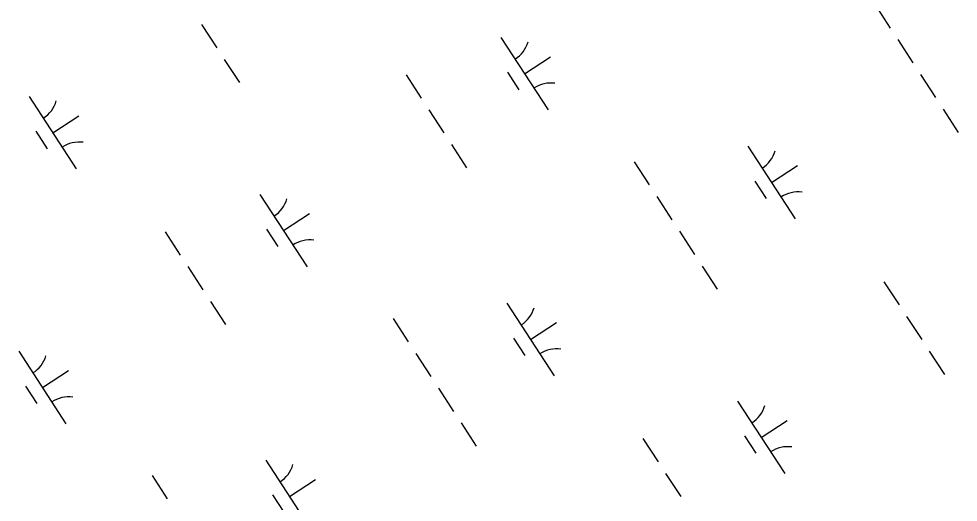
# Model space of a CAD drawing. Extents: x 3953924 to 3974542, y 193747 to 216192.
# Drawn here: x 3964981 to 3965525, y 211394 to 211674 of the extents above; entities that cross this region are included whole.
import ezdxf

# ---------------------------------------------------------------- set-up
doc = ezdxf.new("R2010")
doc.units = 0
doc.layers.add('V-WETL-SWMP', color=7, linetype='Continuous')

msp = doc.modelspace()

# ---------------------------------------------------------------- linework, layer by layer
at = {"layer": 'V-WETL-SWMP'}
for p, q in [((3965476.6, 211682.13), (3965485.33, 211668.72)), ((3965087.07, 211670.73), (3965095.8, 211657.32)), ((3965260.12, 211663.27), (3965287.4, 211621.37)), ((3965489.69, 211662.01), (3965498.42, 211648.6)), ((3965100.16, 211650.62), (3965108.89, 211637.21)), ((3965273.76, 211642.32), (3965288.85, 211652.14)), ((3965205.37, 211641.6), (3965214.1, 211628.19)), ((3965264.02, 211643.14), (3965270.57, 211633.08)), ((3965502.78, 211641.9), (3965511.51, 211628.49)), ((3964987.3, 211629.15), (3965014.58, 211587.24)), ((3965000.94, 211608.19), (3965016.02, 211618.01)), ((3965218.46, 211621.48), (3965227.19, 211608.07)), ((3965515.88, 211621.79), (3965524.61, 211608.38)), ((3964991.2, 211609.01), (3964997.74, 211598.96)), ((3965231.55, 211601.37), (3965240.28, 211587.96)), ((3965403.01, 211600.32), (3965430.29, 211558.41)), ((3965337.19, 211591.38), (3965345.92, 211577.97)), ((3965416.65, 211579.36), (3965431.74, 211589.18)), ((3965406.91, 211580.18), (3965413.46, 211570.13)), ((3965120.72, 211572.53), (3965148, 211530.63)), ((3965350.29, 211571.27), (3965359.02, 211557.86)), ((3965134.36, 211551.58), (3965149.44, 211561.4)), ((3965124.62, 211552.4), (3965131.17, 211542.34)), ((3965065.96, 211550.85), (3965074.69, 211537.44)), ((3965363.38, 211551.16), (3965372.11, 211537.75)), ((3965079.06, 211530.74), (3965087.79, 211517.33)), ((3965376.47, 211531.04), (3965385.2, 211517.63)), ((3965481.68, 211522.02), (3965490.41, 211508.61)), ((3965092.15, 211510.62), (3965100.88, 211497.21)), ((3965263.61, 211509.57), (3965290.89, 211467.67)), ((3965197.79, 211500.64), (3965206.52, 211487.23)), ((3965277.25, 211488.62), (3965292.33, 211498.44)), ((3965494.77, 211501.91), (3965503.5, 211488.5)), ((3965267.51, 211489.44), (3965274.06, 211479.38)), ((3964981.32, 211481.79), (3965008.59, 211439.88)), ((3965507.87, 211481.79), (3965516.59, 211468.38)), ((3965210.88, 211480.52), (3965219.61, 211467.12)), ((3964994.95, 211460.83), (3965010.04, 211470.65)), ((3964985.21, 211461.65), (3964991.76, 211451.6)), ((3965223.98, 211460.41), (3965232.7, 211447)), ((3965397.03, 211452.95), (3965424.31, 211411.05)), ((3965237.07, 211440.3), (3965245.8, 211426.89)), ((3965410.67, 211432), (3965425.76, 211441.82)), ((3965400.93, 211432.82), (3965407.48, 211422.76)), ((3965342.28, 211431.28), (3965351, 211417.87)), ((3965124.21, 211418.83), (3965151.48, 211376.92)), ((3965355.37, 211411.16), (3965364.1, 211397.75)), ((3965058.39, 211409.89), (3965067.11, 211396.48)), ((3965137.84, 211397.87), (3965152.93, 211407.69)), ((3965128.1, 211398.69), (3965134.65, 211388.64))]:
    msp.add_line(p, q, dxfattribs=at)
for centre, start, end in [((3965258.89, 211665.6), 302.2901, 343.8338), ((3965289.03, 211619.3), 82.2901, 123.8337), ((3964986.07, 211631.47), 302.2901, 343.8338), ((3965016.21, 211585.17), 82.2901, 123.8337), ((3965401.78, 211602.64), 302.2901, 343.8338), ((3965431.92, 211556.34), 82.2901, 123.8337), ((3965119.49, 211574.86), 302.2901, 343.8338), ((3965149.63, 211528.56), 82.2901, 123.8337), ((3965262.38, 211511.9), 302.2901, 343.8338), ((3965292.52, 211465.6), 82.2901, 123.8337), ((3964980.08, 211484.11), 302.2901, 343.8338), ((3965010.22, 211437.81), 82.2901, 123.8337), ((3965395.8, 211455.28), 302.2901, 343.8338), ((3965425.94, 211408.98), 82.2901, 123.8337), ((3965122.97, 211421.15), 302.2901, 343.8338)]:
    msp.add_arc(centre, 17.62, start, end, dxfattribs=at)

doc.saveas('drawing.dxf')
